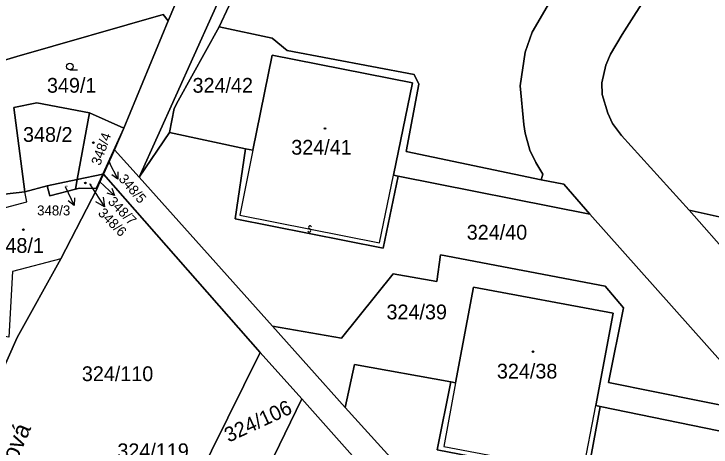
# Model space of a CAD drawing. Extents: x -598233 to -596890, y -1157848 to -1156431.
# Drawn here: x -597217.9 to -597137.7, y -1157576 to -1157526.2 of the extents above; entities that cross this region are included whole.
import ezdxf

# ---------------------------------------------------------------- set-up
doc = ezdxf.new("R2010")
doc.units = 0
for name, color, linetype in [('Level 1', 7, 'Continuous'), ('Level 11', 7, 'Continuous'), ('Level 13', 7, 'Continuous'), ('Level 3', 7, 'Continuous'), ('Level 4', 7, 'Continuous'), ('Level 5', 7, 'Continuous'), ('Level 57', 7, 'Continuous'), ('Level 60', 7, 'Continuous')]:
    doc.layers.add(name, color=color, linetype=linetype)

msp = doc.modelspace()

# ---------------------------------------------------------------- linework, layer by layer
at = {"layer": 'Level 1'}
for points in [[(-597131.74, -1157502.81), (-597141.34, -1157518.15), (-597147.96, -1157528.53), (-597149.29, -1157530.78), (-597149.85, -1157532.07), (-597150.3, -1157534.08), (-597150.26, -1157535.43), (-597149.6, -1157537.58), (-597149.08, -1157538.77), (-597148.01, -1157540.15), (-597140.26, -1157548.76)], [(-597157.27, -1157545.27), (-597157.08, -1157544.62), (-597157.87, -1157543.27), (-597158.56, -1157541.83), (-597159.11, -1157539.88), (-597159.28, -1157538.87), (-597159.7, -1157534.42), (-597159.11, -1157530.57), (-597158.31, -1157528.26), (-597156.31, -1157524.85), (-597145.71, -1157507.86)], [(-597200.18, -1157526.94), (-597195.49, -1157515.9)], [(-597203.52, -1157544.95), (-597192.98, -1157521.52), (-597191, -1157520.48)], [(-597191, -1157520.48), (-597194.33, -1157527.64)], [(-597227.64, -1157534.04), (-597217.6, -1157531.07), (-597200.77, -1157526.22), (-597200.18, -1157526.94)], [(-597200.18, -1157526.94), (-597205.29, -1157539.31)], [(-597200.03, -1157539.81), (-597199.49, -1157537.06), (-597199.05, -1157536.17), (-597194.33, -1157527.64)], [(-597157.27, -1157545.27), (-597172.82, -1157541.99), (-597171.35, -1157534.25), (-597171.89, -1157533.13), (-597186.48, -1157530.39), (-597188.22, -1157528.96), (-597194.33, -1157527.64)], [(-597190.45, -1157541.86), (-597188.24, -1157530.9), (-597172.09, -1157534.1), (-597174.26, -1157544.71)], [(-597216.66, -1157546.63), (-597217.93, -1157536.92), (-597215.31, -1157536.4), (-597209.23, -1157537.55)], [(-597210.65, -1157545.22), (-597209.23, -1157537.55)], [(-597209.23, -1157537.55), (-597205.29, -1157539.31)], [(-597207.72, -1157544.61), (-597205.29, -1157539.31)], [(-597205.29, -1157539.31), (-597206.37, -1157541.8)], [(-597200.03, -1157539.81), (-597203.52, -1157544.95)], [(-597200.03, -1157539.81), (-597191.28, -1157541.68)], [(-597140.26, -1157548.76), (-597136.44, -1157549.58), (-597128.74, -1157540.26), (-597105.57, -1157544.83), (-597103.78, -1157546.76), (-597105.61, -1157556.17), (-597090.43, -1157559.24), (-597091.02, -1157562.21), (-597106.95, -1157558.99)], [(-597206.37, -1157541.8), (-597207.64, -1157544.59)], [(-597206.37, -1157541.8), (-597203.52, -1157544.95)], [(-597173.73, -1157544.82), (-597175.46, -1157553.11), (-597192.48, -1157549.75), (-597191.28, -1157541.68)], [(-597190.45, -1157541.86), (-597191.28, -1157541.68)], [(-597214.12, -1157545.94), (-597210.65, -1157545.22)], [(-597210.86, -1157546.34), (-597210.65, -1157545.22)], [(-597210.65, -1157545.22), (-597207.72, -1157544.61)], [(-597208.48, -1157546.26), (-597207.72, -1157544.61)], [(-597207.64, -1157544.59), (-597208.14, -1157545.66), (-597208.4, -1157546.34)], [(-597207.72, -1157544.61), (-597207.64, -1157544.59)], [(-597207.64, -1157544.59), (-597189.61, -1157565.11)], [(-597203.52, -1157544.95), (-597188.18, -1157562.1)], [(-597173.73, -1157544.82), (-597174.26, -1157544.71)], [(-597151.66, -1157549.21), (-597173.73, -1157544.82)], [(-597157.27, -1157545.27), (-597154.65, -1157545.76), (-597153.17, -1157547.48), (-597151.66, -1157549.21)], [(-597216.66, -1157546.63), (-597214.12, -1157545.94)], [(-597214.12, -1157545.94), (-597213.79, -1157547.08), (-597210.86, -1157546.34)], [(-597223.75, -1157547.43), (-597216.66, -1157546.63)], [(-597208.4, -1157546.34), (-597212.54, -1157554.36)], [(-597210.86, -1157546.34), (-597210.38, -1157546.22), (-597208.48, -1157546.26)], [(-597208.48, -1157546.26), (-597208.4, -1157546.34)], [(-597151.66, -1157549.21), (-597132.58, -1157570.67)], [(-597135.39, -1157554.27), (-597140.26, -1157548.76)], [(-597188.18, -1157562.1), (-597180.25, -1157563.46), (-597174.3, -1157556.09), (-597169.29, -1157556.94), (-597168.84, -1157553.9), (-597149.92, -1157557.5), (-597147.78, -1157559.97), (-597149.51, -1157568.57), (-597133.52, -1157571.8), (-597132.58, -1157570.67)], [(-597212.54, -1157554.36), (-597217.55, -1157563.4), (-597219.84, -1157568.42)], [(-597167.11, -1157568.6), (-597165.06, -1157557.62), (-597148.99, -1157560.61), (-597151, -1157571.23)], [(-597188.18, -1157562.1), (-597179.82, -1157571.46)], [(-597198.92, -1157583.98), (-597189.61, -1157565.11)], [(-597189.61, -1157565.11), (-597184.82, -1157570.47)], [(-597179.82, -1157571.46), (-597178.76, -1157566.52), (-597167.67, -1157568.5)], [(-597167.67, -1157568.5), (-597169.23, -1157576.34), (-597152, -1157579.65), (-597150.47, -1157571.34)], [(-597167.67, -1157568.5), (-597167.11, -1157568.6)], [(-597193.21, -1157587.77), (-597184.82, -1157570.47)], [(-597174.68, -1157581.87), (-597184.82, -1157570.47)], [(-597179.82, -1157571.46), (-597164.9, -1157587.92)], [(-597151, -1157571.23), (-597150.47, -1157571.34)], [(-597150.47, -1157571.34), (-597127.86, -1157575.98)]]:
    msp.add_lwpolyline(points, dxfattribs=at)
at = {"layer": 'Level 13'}
for centre, start, end in [((-597183.946, -1157551.09), 205.98529, 78.57529), ((-597183.873, -1157550.729), 26.19974, 258.29774)]:
    msp.add_arc(centre, 0.184, start, end, dxfattribs=at)
at = {"layer": 'Level 3'}
for points in [[(-597190.45, -1157541.86), (-597191.96, -1157549.32), (-597175.86, -1157552.5), (-597174.26, -1157544.71)], [(-597223.12, -1157549.55), (-597216.43, -1157547.78), (-597216.66, -1157546.63)], [(-597212.54, -1157554.36), (-597218.1, -1157555.82), (-597218.51, -1157563.35), (-597222.64, -1157562.69)], [(-597167.11, -1157568.6), (-597168.48, -1157575.94), (-597152.46, -1157578.98), (-597151, -1157571.23)]]:
    msp.add_lwpolyline(points, dxfattribs=at)
at = {"layer": 'Level 5'}
msp.add_line((-597211.5, -1157532.59), (-597210.625, -1157532.59), dxfattribs=at)
for centre, radius in [((-597211.5, -1157532.215), 0.375), ((-597182.15, -1157539.35), 0.09), ((-597182.15, -1157539.35), 0.0521), ((-597208.79, -1157540.99), 0.09), ((-597208.79, -1157540.99), 0.0521), ((-597209.71, -1157545.61), 0.09), ((-597209.71, -1157545.61), 0.0521), ((-597216.84, -1157550.99), 0.09), ((-597216.84, -1157550.99), 0.0521), ((-597158.22, -1157565.03), 0.09), ((-597158.22, -1157565.03), 0.0521)]:
    msp.add_circle(centre, radius, dxfattribs=at)
at = {"layer": 'Level 57'}
for p, q in [((-597207.03, -1157543.17), (-597205.96, -1157545.198)), ((-597212.05, -1157546.04), (-597210.99, -1157548.21)), ((-597209.25, -1157545.68), (-597209.146, -1157545.843)), ((-597209.146, -1157545.843), (-597207.53, -1157548.37)), ((-597208.08, -1157545.45), (-597206.38, -1157547.05))]:
    msp.add_line(p, q, dxfattribs=at)
for points in [[(-597205.979, -1157544.344), (-597205.96, -1157545.198), (-597206.655, -1157544.7)], [(-597206.68, -1157546.233), (-597206.38, -1157547.05), (-597207.213, -1157546.8)], [(-597210.982, -1157547.31), (-597210.99, -1157548.21), (-597211.705, -1157547.663)], [(-597207.647, -1157547.259), (-597207.53, -1157548.37), (-597208.49, -1157547.797)]]:
    msp.add_lwpolyline(points, dxfattribs=at)
at = {"layer": 'Level 60'}
for points in [[(-597132.58, -1157570.67), (-597151.66, -1157549.21), (-597153.17, -1157547.48), (-597154.65, -1157545.76), (-597157.27, -1157545.27), (-597157.08, -1157544.62), (-597157.87, -1157543.27), (-597158.56, -1157541.83), (-597159.11, -1157539.88), (-597159.28, -1157538.87), (-597159.7, -1157534.42), (-597159.11, -1157530.57), (-597158.31, -1157528.26), (-597156.31, -1157524.85), (-597145.71, -1157507.86), (-597143.66, -1157504.63), (-597134.08, -1157489.18)], [(-597136.44, -1157549.58), (-597140.26, -1157548.76), (-597148.01, -1157540.15), (-597149.08, -1157538.77), (-597149.6, -1157537.58), (-597150.26, -1157535.43), (-597150.3, -1157534.08), (-597149.85, -1157532.07), (-597149.29, -1157530.78), (-597147.96, -1157528.53), (-597141.34, -1157518.15), (-597131.74, -1157502.81)], [(-597131.74, -1157502.81), (-597141.34, -1157518.15), (-597147.96, -1157528.53), (-597149.29, -1157530.78), (-597149.85, -1157532.07), (-597150.3, -1157534.08), (-597150.26, -1157535.43), (-597149.6, -1157537.58), (-597149.08, -1157538.77), (-597148.01, -1157540.15), (-597140.26, -1157548.76), (-597135.39, -1157554.27)], [(-597195.49, -1157515.9), (-597200.18, -1157526.94), (-597200.77, -1157526.22), (-597217.6, -1157531.07), (-597227.64, -1157534.04), (-597235.52, -1157537.36), (-597242.15, -1157540.27), (-597250.11, -1157543.72), (-597254.03, -1157545.62), (-597255.12, -1157545.95), (-597259.51, -1157547.86), (-597262.58, -1157549.47), (-597264.06, -1157550.1), (-597266.99, -1157551.53), (-597270.46, -1157552.97)], [(-597192.98, -1157521.52), (-597203.52, -1157544.95), (-597206.37, -1157541.8), (-597205.29, -1157539.31), (-597200.18, -1157526.94), (-597195.49, -1157515.9)], [(-597156.31, -1157524.85), (-597158.31, -1157528.26), (-597159.11, -1157530.57), (-597159.7, -1157534.42), (-597159.28, -1157538.87), (-597159.11, -1157539.88), (-597158.56, -1157541.83), (-597157.87, -1157543.27), (-597157.08, -1157544.62), (-597157.27, -1157545.27), (-597172.82, -1157541.99), (-597171.35, -1157534.25), (-597171.89, -1157533.13), (-597186.48, -1157530.39), (-597188.22, -1157528.96), (-597194.33, -1157527.64), (-597191, -1157520.48)]]:
    msp.add_lwpolyline(points, dxfattribs=at)
for points in [[(-597203.52, -1157544.95), (-597192.98, -1157521.52), (-597191, -1157520.48), (-597194.33, -1157527.64), (-597199.05, -1157536.17), (-597199.49, -1157537.06), (-597200.03, -1157539.81)], [(-597223.75, -1157547.43), (-597227.64, -1157534.04), (-597217.6, -1157531.07), (-597200.77, -1157526.22), (-597200.18, -1157526.94), (-597205.29, -1157539.31), (-597209.23, -1157537.55), (-597215.31, -1157536.4), (-597217.93, -1157536.92), (-597216.66, -1157546.63)], [(-597154.65, -1157545.76), (-597153.17, -1157547.48), (-597151.66, -1157549.21), (-597173.73, -1157544.82), (-597174.26, -1157544.71), (-597172.09, -1157534.1), (-597188.24, -1157530.9), (-597190.45, -1157541.86), (-597191.28, -1157541.68), (-597200.03, -1157539.81), (-597199.49, -1157537.06), (-597199.05, -1157536.17), (-597194.33, -1157527.64), (-597188.22, -1157528.96), (-597186.48, -1157530.39), (-597171.89, -1157533.13), (-597171.35, -1157534.25), (-597172.82, -1157541.99), (-597157.27, -1157545.27)], [(-597174.26, -1157544.71), (-597173.73, -1157544.82), (-597175.46, -1157553.11), (-597192.48, -1157549.75), (-597191.28, -1157541.68), (-597190.45, -1157541.86), (-597188.24, -1157530.9), (-597172.09, -1157534.1)], [(-597214.12, -1157545.94), (-597216.66, -1157546.63), (-597217.93, -1157536.92), (-597215.31, -1157536.4), (-597209.23, -1157537.55), (-597210.65, -1157545.22)], [(-597207.72, -1157544.61), (-597210.65, -1157545.22), (-597209.23, -1157537.55), (-597205.29, -1157539.31)], [(-597207.64, -1157544.59), (-597207.72, -1157544.61), (-597205.29, -1157539.31), (-597206.37, -1157541.8)], [(-597169.29, -1157556.94), (-597174.3, -1157556.09), (-597180.25, -1157563.46), (-597188.18, -1157562.1), (-597203.52, -1157544.95), (-597200.03, -1157539.81), (-597191.28, -1157541.68), (-597192.48, -1157549.75), (-597175.46, -1157553.11), (-597173.73, -1157544.82), (-597151.66, -1157549.21), (-597132.58, -1157570.67), (-597133.52, -1157571.8), (-597149.51, -1157568.57), (-597147.78, -1157559.97), (-597149.92, -1157557.5), (-597168.84, -1157553.9)], [(-597135.39, -1157554.27), (-597140.26, -1157548.76), (-597136.44, -1157549.58), (-597128.74, -1157540.26), (-597105.57, -1157544.83), (-597103.78, -1157546.76), (-597105.61, -1157556.17), (-597090.43, -1157559.24), (-597091.02, -1157562.21), (-597106.95, -1157558.99), (-597107.55, -1157558.87), (-597105.32, -1157547.6), (-597121.44, -1157544.48), (-597123.52, -1157555.18), (-597124.06, -1157555.07), (-597135.06, -1157552.75)], [(-597184.82, -1157570.47), (-597189.61, -1157565.11), (-597207.64, -1157544.59), (-597206.37, -1157541.8), (-597203.52, -1157544.95), (-597188.18, -1157562.1), (-597179.82, -1157571.46), (-597164.9, -1157587.92), (-597156.05, -1157597.74), (-597141.44, -1157614.03), (-597132.71, -1157623.7), (-597113.59, -1157645.06), (-597108.44, -1157650.58), (-597097.5, -1157662.75), (-597102.66, -1157662.42), (-597143.03, -1157617.39), (-597165.35, -1157592.32), (-597174.68, -1157581.87)], [(-597207.94, -1157578.2), (-597208.52, -1157579.02), (-597211.97, -1157583.94), (-597214.11, -1157587.51), (-597223.33, -1157591.25), (-597228.65, -1157599.56), (-597234.25, -1157598.31), (-597227.4, -1157584.44), (-597226.39, -1157582.29), (-597222.52, -1157574.19), (-597220.91, -1157570.63), (-597219.84, -1157568.42), (-597217.55, -1157563.4), (-597212.54, -1157554.36), (-597208.4, -1157546.34), (-597208.14, -1157545.66), (-597207.64, -1157544.59), (-597189.61, -1157565.11), (-597198.92, -1157583.98)], [(-597213.79, -1157547.08), (-597214.12, -1157545.94), (-597210.65, -1157545.22), (-597210.86, -1157546.34)], [(-597210.65, -1157545.22), (-597207.72, -1157544.61), (-597208.48, -1157546.26), (-597210.38, -1157546.22), (-597210.86, -1157546.34)], [(-597208.4, -1157546.34), (-597208.48, -1157546.26), (-597207.72, -1157544.61), (-597207.64, -1157544.59), (-597208.14, -1157545.66)], [(-597212.54, -1157554.36), (-597217.55, -1157563.4), (-597219.84, -1157568.42), (-597223.08, -1157567.58), (-597222.77, -1157564.82), (-597222.64, -1157562.69), (-597222.43, -1157558.96), (-597222.16, -1157554.2), (-597223.28, -1157549.59), (-597223.12, -1157549.55), (-597223.75, -1157547.43), (-597216.66, -1157546.63), (-597214.12, -1157545.94), (-597213.79, -1157547.08), (-597210.86, -1157546.34), (-597210.38, -1157546.22), (-597208.48, -1157546.26), (-597208.4, -1157546.34)], [(-597132.58, -1157570.67), (-597127.86, -1157575.98), (-597150.47, -1157571.34), (-597151, -1157571.23), (-597148.99, -1157560.61), (-597165.06, -1157557.62), (-597167.11, -1157568.6), (-597167.67, -1157568.5), (-597178.76, -1157566.52), (-597179.82, -1157571.46), (-597188.18, -1157562.1), (-597180.25, -1157563.46), (-597174.3, -1157556.09), (-597169.29, -1157556.94), (-597168.84, -1157553.9), (-597149.92, -1157557.5), (-597147.78, -1157559.97), (-597149.51, -1157568.57), (-597133.52, -1157571.8)], [(-597152, -1157579.65), (-597169.23, -1157576.34), (-597167.67, -1157568.5), (-597167.11, -1157568.6), (-597165.06, -1157557.62), (-597148.99, -1157560.61), (-597151, -1157571.23), (-597150.47, -1157571.34)], [(-597193.21, -1157587.77), (-597198.92, -1157583.98), (-597189.61, -1157565.11), (-597184.82, -1157570.47)], [(-597113.46, -1157592.22), (-597109.19, -1157596.99), (-597110.18, -1157598.19), (-597125.92, -1157594.94), (-597124.3, -1157585.97), (-597126.21, -1157584.13), (-597144.9, -1157580.28), (-597145.87, -1157583.58), (-597150.87, -1157582.32), (-597156.54, -1157589.47), (-597164.9, -1157587.92), (-597179.82, -1157571.46), (-597178.76, -1157566.52), (-597167.67, -1157568.5), (-597169.23, -1157576.34), (-597152, -1157579.65), (-597150.47, -1157571.34), (-597127.86, -1157575.98)], [(-597181, -1157595.57), (-597193.21, -1157587.77), (-597184.82, -1157570.47), (-597174.68, -1157581.87)]]:
    msp.add_lwpolyline(points, close=True, dxfattribs=at)

# ---------------------------------------------------------------- texts
at = {"layer": 'Level 11'}
msp.add_text('Zvonková', height=2, rotation=66.93584, dxfattribs=at).set_placement((-597220.467, -1157584.468))
at = {"layer": 'Level 4'}
for s, height, p in [('349/1', 1.7, (-597214.129, -1157535.23)), ('324/42', 1.7, (-597197.384, -1157535.23)), ('348/2', 1.7, (-597216.885, -1157540.89)), ('324/41', 1.7, (-597186.022, -1157542.36)), ('348/3', 0.1, (-597212.05, -1157546.04)), ('324/40', 1.7, (-597165.833, -1157552.14)), ('348/1', 1.7, (-597220.173, -1157553.66)), ('324/39', 1.7, (-597175.066, -1157561.31)), ('324/110', 1.7, (-597210.117, -1157568.42)), ('324/38', 1.7, (-597162.364, -1157568.12))]:
    msp.add_text(s, height=height, dxfattribs=at).set_placement(p)
for s, height, rotation, p in [('348/4', 1.14, 70.29999, (-597208.01, -1157543.68)), ('348/5', 0.1, 311.00004, (-597207.03, -1157543.17)), ('348/6', 0.1, 314.56269, (-597209.25, -1157545.68)), ('348/7', 0.1, 314.1, (-597208.08, -1157545.45)), ('324/106', 1.7, 24.84243, (-597193.234, -1157575.514))]:
    msp.add_text(s, height=height, rotation=rotation, dxfattribs=at).set_placement(p)
at = {"layer": 'Level 57'}
for s, rotation, p in [('348/5', 311.00004, (-597205.96, -1157545.198)), ('348/7', 314.1, (-597207.199, -1157547.843)), ('348/6', 314.56269, (-597208.342, -1157549.17))]:
    msp.add_text(s, height=1.14, rotation=rotation, dxfattribs=at).set_placement(p)
for s, height, p in [('348/3', 1.14, (-597215.265, -1157549.35)), ('324/119', 1.7, (-597206.03, -1157577.29))]:
    msp.add_text(s, height=height, dxfattribs=at).set_placement(p)

doc.saveas('drawing.dxf')
